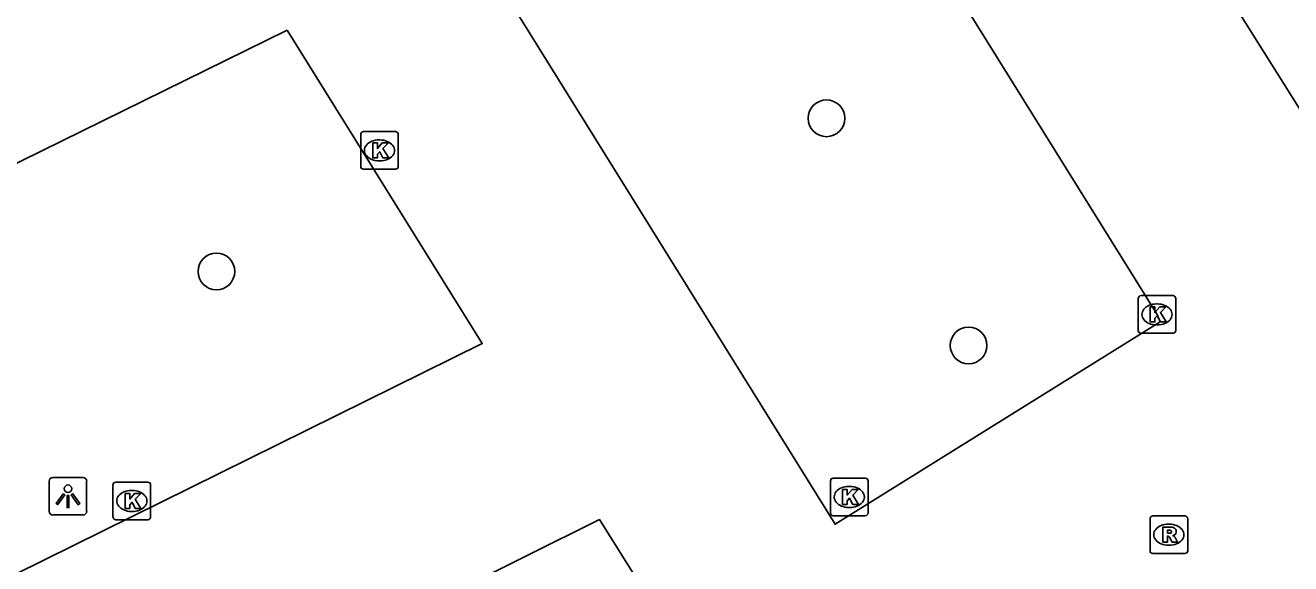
# Model space of a CAD drawing. Extents: x 158838 to 160074, y 386376 to 387776.
# Drawn here: x 159772.85 to 159806.53, y 387542.18 to 387556.51 of the extents above; entities that cross this region are included whole.
import ezdxf

# ---------------------------------------------------------------- set-up
doc = ezdxf.new("R2010")
doc.units = 0
for name, color, linetype in [('IMGEO_Boom', 7, 'Continuous'), ('IMGEO_Kolk', 7, 'Continuous'), ('IMGEO_Lichtpunt', 7, 'Continuous'), ('IMGEO_Rijbaan_lokaal_open', 7, 'Continuous'), ('IMGEO_Rioolput', 7, 'Continuous')]:
    doc.layers.add(name, color=color, linetype=linetype)

msp = doc.modelspace()

# ---------------------------------------------------------------- linework, layer by layer
at = {"layer": 'IMGEO_Boom'}
for centre in [(159794.173, 387554.034), (159777.934, 387549.961), (159797.955, 387547.992)]:
    msp.add_circle(centre, 0.489, dxfattribs=at)
at = {"layer": 'IMGEO_Kolk'}
for p, q in [((159781.775, 387552.754), (159781.775, 387553.606)), ((159781.85, 387553.68), (159782.702, 387553.68)), ((159782.776, 387553.606), (159782.776, 387552.754)), ((159782.263, 387553.46), (159782.288, 387553.46)), ((159782.286, 387552.9), (159782.261, 387552.9)), ((159782.702, 387552.68), (159781.85, 387552.68)), ((159802.469, 387548.39), (159802.469, 387549.242)), ((159802.544, 387549.316), (159803.396, 387549.316)), ((159803.47, 387549.242), (159803.47, 387548.39)), ((159802.957, 387549.096), (159802.982, 387549.096)), ((159802.98, 387548.536), (159802.955, 387548.536)), ((159803.396, 387548.316), (159802.544, 387548.316)), ((159794.353, 387544.46), (159795.205, 387544.46)), ((159775.182, 387543.428), (159775.182, 387544.28)), ((159775.257, 387544.354), (159776.109, 387544.354)), ((159775.67, 387544.134), (159775.695, 387544.134)), ((159776.183, 387544.28), (159776.183, 387543.428)), ((159794.278, 387543.534), (159794.278, 387544.386)), ((159794.766, 387544.24), (159794.791, 387544.24)), ((159795.279, 387544.386), (159795.279, 387543.534)), ((159775.693, 387543.574), (159775.668, 387543.574)), ((159795.205, 387543.46), (159794.353, 387543.46)), ((159794.789, 387543.68), (159794.764, 387543.68)), ((159776.109, 387543.354), (159775.257, 387543.354))]:
    msp.add_line(p, q, dxfattribs=at)
for points in [[(159781.775, 387552.754), (159781.775, 387553.606)], [(159781.85, 387553.68), (159782.702, 387553.68)], [(159782.776, 387553.606), (159782.776, 387552.754)], [(159782.096, 387553.38), (159782.219, 387553.38), (159782.219, 387553.229), (159782.349, 387553.38), (159782.513, 387553.38), (159782.367, 387553.229), (159782.52, 387552.98), (159782.368, 387552.98), (159782.283, 387553.144), (159782.219, 387553.077), (159782.219, 387552.98), (159782.096, 387552.98), (159782.096, 387553.38)], [(159782.702, 387552.68), (159781.85, 387552.68)], [(159802.469, 387548.39), (159802.469, 387549.242)], [(159802.544, 387549.316), (159803.396, 387549.316)], [(159803.47, 387549.242), (159803.47, 387548.39)], [(159802.79, 387549.016), (159802.913, 387549.016), (159802.913, 387548.865), (159803.043, 387549.016), (159803.207, 387549.016), (159803.061, 387548.865), (159803.214, 387548.616), (159803.062, 387548.616), (159802.977, 387548.78), (159802.913, 387548.713), (159802.913, 387548.616), (159802.79, 387548.616), (159802.79, 387549.016)], [(159803.396, 387548.316), (159802.544, 387548.316)], [(159794.353, 387544.46), (159795.205, 387544.46)], [(159775.182, 387543.428), (159775.182, 387544.28)], [(159775.257, 387544.354), (159776.109, 387544.354)], [(159776.183, 387544.28), (159776.183, 387543.428)], [(159794.278, 387543.534), (159794.278, 387544.386)], [(159794.599, 387544.16), (159794.722, 387544.16), (159794.722, 387544.009), (159794.852, 387544.16), (159795.016, 387544.16), (159794.87, 387544.009), (159795.023, 387543.76), (159794.871, 387543.76), (159794.786, 387543.924), (159794.722, 387543.857), (159794.722, 387543.76), (159794.599, 387543.76), (159794.599, 387544.16)], [(159795.279, 387544.386), (159795.279, 387543.534)], [(159775.503, 387544.054), (159775.626, 387544.054), (159775.626, 387543.903), (159775.756, 387544.054), (159775.92, 387544.054), (159775.774, 387543.903), (159775.927, 387543.654), (159775.775, 387543.654), (159775.69, 387543.818), (159775.626, 387543.751), (159775.626, 387543.654), (159775.503, 387543.654), (159775.503, 387544.054)], [(159795.205, 387543.46), (159794.353, 387543.46)], [(159776.109, 387543.354), (159775.257, 387543.354)]]:
    msp.add_lwpolyline(points, dxfattribs=at)
for centre, start, end in [((159781.852, 387553.604), 91.552, 178.448), ((159781.852, 387553.604), 91.552, 178.448), ((159782.7, 387553.604), 1.552, 88.448), ((159782.7, 387553.604), 1.552, 88.448), ((159781.852, 387552.756), 181.552, 268.448), ((159781.852, 387552.756), 181.552, 268.448), ((159782.7, 387552.756), 271.552, 358.448), ((159782.7, 387552.756), 271.552, 358.448), ((159802.546, 387549.24), 91.552, 178.448), ((159802.546, 387549.24), 91.552, 178.448), ((159803.394, 387549.24), 1.552, 88.448), ((159803.394, 387549.24), 1.552, 88.448), ((159802.546, 387548.392), 181.552, 268.448), ((159802.546, 387548.392), 181.552, 268.448), ((159803.394, 387548.392), 271.552, 358.448), ((159803.394, 387548.392), 271.552, 358.448), ((159794.355, 387544.384), 91.552, 178.448), ((159794.355, 387544.384), 91.552, 178.448), ((159795.203, 387544.384), 1.552, 88.448), ((159795.203, 387544.384), 1.552, 88.448), ((159775.259, 387544.278), 91.552, 178.448), ((159775.259, 387544.278), 91.552, 178.448), ((159776.107, 387544.278), 1.552, 88.448), ((159776.107, 387544.278), 1.552, 88.448), ((159775.259, 387543.43), 181.552, 268.448), ((159775.259, 387543.43), 181.552, 268.448), ((159776.107, 387543.43), 271.552, 358.448), ((159776.107, 387543.43), 271.552, 358.448), ((159794.355, 387543.536), 181.552, 268.448), ((159794.355, 387543.536), 181.552, 268.448), ((159795.203, 387543.536), 271.552, 358.448), ((159795.203, 387543.536), 271.552, 358.448)]:
    msp.add_arc(centre, 0.0765, start, end, dxfattribs=at)
for centre, major_axis, ratio, start_param, end_param in [((159782.262, 387553.18), (-0.387, 0.002), 0.722429, 4.712389, 7.853982), ((159782.287, 387553.18), (-0.39, 0.002), 0.717154, 1.570796, 4.712389), ((159802.956, 387548.816), (-0.387, 0.002), 0.722429, 4.712389, 7.853982), ((159802.981, 387548.816), (-0.39, 0.002), 0.717154, 1.570796, 4.712389), ((159775.669, 387543.854), (-0.387, 0.002), 0.722429, 4.712389, 7.853982), ((159775.694, 387543.854), (-0.39, 0.002), 0.717154, 1.570796, 4.712389), ((159794.765, 387543.96), (-0.387, 0.002), 0.722429, 4.712389, 7.853982), ((159794.79, 387543.96), (-0.39, 0.002), 0.717154, 1.570796, 4.712389)]:
    msp.add_ellipse(centre, major_axis=major_axis, ratio=ratio, start_param=start_param, end_param=end_param, dxfattribs=at)
at = {"layer": 'IMGEO_Lichtpunt'}
for p, q in [((159774.387, 387544.476), (159773.579, 387544.476)), ((159774.387, 387544.476), (159773.579, 387544.476)), ((159773.485, 387544.381), (159773.485, 387543.574)), ((159773.485, 387544.381), (159773.485, 387543.574)), ((159774.481, 387543.574), (159774.481, 387544.381)), ((159774.481, 387543.574), (159774.481, 387544.381)), ((159773.579, 387543.48), (159774.387, 387543.48)), ((159773.579, 387543.48), (159774.387, 387543.48))]:
    msp.add_line(p, q, dxfattribs=at)
for points in [[(159773.859, 387544.045), (159773.898, 387544.017), (159773.71, 387543.755), (159773.672, 387543.782), (159773.859, 387544.045)], [(159773.961, 387543.997), (159774.008, 387543.997), (159774.008, 387543.675), (159773.961, 387543.675), (159773.961, 387543.997)], [(159774.071, 387544.017), (159774.109, 387544.044), (159774.296, 387543.782), (159774.257, 387543.754), (159774.071, 387544.017)]]:
    msp.add_lwpolyline(points, dxfattribs=at)
msp.add_circle((159773.984, 387544.179), 0.0994, dxfattribs=at)
for centre, start, end in [((159773.579, 387544.381), 90, 180), ((159773.579, 387544.381), 90, 180), ((159774.387, 387544.381), 0, 90), ((159774.387, 387544.381), 0, 90), ((159773.579, 387543.574), 180, 270), ((159773.579, 387543.574), 180, 270), ((159774.387, 387543.574), 270, 0), ((159774.387, 387543.574), 270, 360)]:
    msp.add_arc(centre, 0.0946, start, end, dxfattribs=at)
at = {"layer": 'IMGEO_Rijbaan_lokaal_open'}
for points in [[(159803.054, 387548.62), (159802.97, 387548.816), (159763.499, 387612.177), (159754.846, 387606.792), (159794.401, 387543.235), (159803.054, 387548.62)], [(159773.011, 387607.934), (159817.479, 387537.258)], [(159779.817, 387556.38), (159761.824, 387547.538), (159766.354, 387538.827), (159785.008, 387548.04), (159779.817, 387556.38)], [(159789.948, 387540.463), (159788.127, 387543.357), (159768.872, 387533.78), (159771.39, 387528.732), (159789.948, 387540.463)]]:
    msp.add_lwpolyline(points, dxfattribs=at)
at = {"layer": 'IMGEO_Rioolput'}
for p, q in [((159802.86, 387543.455), (159803.712, 387543.455)), ((159802.785, 387542.529), (159802.785, 387543.381)), ((159803.273, 387543.235), (159803.298, 387543.235)), ((159803.786, 387543.381), (159803.786, 387542.529)), ((159803.712, 387542.455), (159802.86, 387542.455)), ((159803.296, 387542.675), (159803.271, 387542.675))]:
    msp.add_line(p, q, dxfattribs=at)
for points in [[(159802.86, 387543.455), (159803.712, 387543.455)], [(159802.785, 387542.529), (159802.785, 387543.381)], [(159803.374, 387543.153), (159803.122, 387543.155), (159803.122, 387542.755)], [(159803.3, 387543.074), (159803.246, 387543.074), (159803.246, 387542.993)], [(159803.786, 387543.381), (159803.786, 387542.529)], [(159803.122, 387542.755), (159803.246, 387542.755), (159803.246, 387542.917), (159803.257, 387542.917)], [(159803.246, 387542.993), (159803.298, 387542.993)], [(159803.304, 387542.888), (159803.375, 387542.755), (159803.515, 387542.755), (159803.45, 387542.881)], [(159803.712, 387542.455), (159802.86, 387542.455)]]:
    msp.add_lwpolyline(points, dxfattribs=at)
for centre, radius, start, end in [((159802.862, 387543.379), 0.0765, 91.552, 178.448), ((159802.862, 387543.379), 0.0765, 91.552, 178.448), ((159803.71, 387543.379), 0.0765, 1.552, 88.448), ((159803.71, 387543.379), 0.0765, 1.552, 88.448), ((159803.306, 387542.978), 0.0964, 77.0061, 93.1865), ((159803.32, 387543.035), 0.0378, 276.6634, 79.6772), ((159803.373, 387543.043), 0.109, 350.3612, 89.416), ((159803.256, 387542.864), 0.0533, 26.0293, 88.6989), ((159803.282, 387543.182), 0.19, 274.7715, 282.9687), ((159803.371, 387543.043), 0.112, 277.5842, 350.9817), ((159803.355, 387542.828), 0.108, 29.5134, 73.7905), ((159802.862, 387542.531), 0.0765, 181.552, 268.448), ((159802.862, 387542.531), 0.0765, 181.552, 268.448), ((159803.71, 387542.531), 0.0765, 271.552, 358.448), ((159803.71, 387542.531), 0.0765, 271.552, 358.448)]:
    msp.add_arc(centre, radius, start, end, dxfattribs=at)
for centre, major_axis, ratio, start_param, end_param in [((159803.272, 387542.955), (-0.387, 0.002), 0.722429, 4.712389, 7.853982), ((159803.297, 387542.955), (-0.39, 0.002), 0.717154, 1.570796, 4.712389)]:
    msp.add_ellipse(centre, major_axis=major_axis, ratio=ratio, start_param=start_param, end_param=end_param, dxfattribs=at)

doc.saveas('drawing.dxf')
